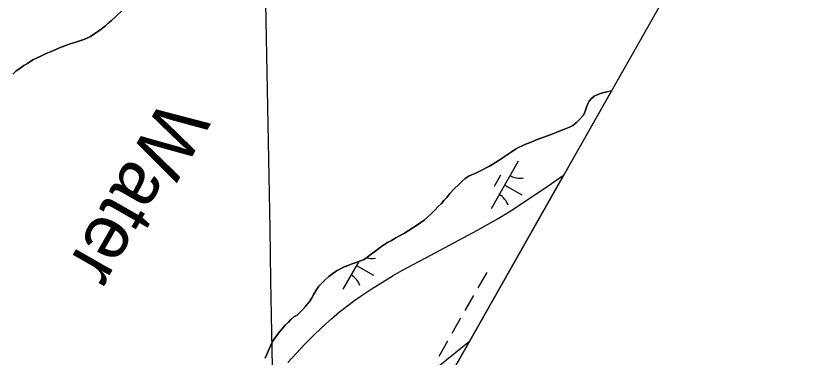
# Model space of a CAD drawing. Extents: x 3930721 to 3950824, y 220441 to 242861.
# Drawn here: x 3945841 to 3946569, y 230529 to 230839 of the extents above; entities that cross this region are included whole.
import ezdxf

# ---------------------------------------------------------------- set-up
doc = ezdxf.new("R2010")
doc.units = 0
for name, color, linetype in [('V-GRID-FRAM', 7, 'Continuous'), ('V-GRID-MAJR', 7, 'Continuous'), ('V-RIVR-IDEN', 7, 'Continuous'), ('V-SITE-VEGE', 7, 'Continuous'), ('V-TOPO-SHOR', 7, 'Continuous'), ('V-WETL-SWMP', 7, 'Continuous')]:
    doc.layers.add(name, color=color, linetype=linetype)

msp = doc.modelspace()

# ---------------------------------------------------------------- linework, layer by layer
at = {"layer": 'V-GRID-FRAM'}
msp.add_lwpolyline([(3948829.04, 235080.94), (3941569.42, 222286.79), (3934009.8, 226348.12), (3941449.59, 239338.56), (3948829.04, 235080.94)], dxfattribs=at)
at = {"layer": 'V-GRID-MAJR'}
msp.add_spline([(3946094.66, 229416.34), (3946078.33, 230314.51), (3945968.14, 236374.43), (3945944.62, 237667.83)], degree=3, dxfattribs=at)
at = {"layer": 'V-SITE-VEGE'}
for p, q in [((3946340.05, 230694.41), (3946253.83, 230542.46)), ((3946324.95, 230684.11), (3946340.05, 230694.41)), ((3946300.87, 230667.91), (3946324.95, 230684.11)), ((3946290.31, 230661.06), (3946300.87, 230667.91)), ((3946280.23, 230654.92), (3946290.31, 230661.06)), ((3946261.6, 230644.31), (3946270.66, 230649.36)), ((3946270.66, 230649.36), (3946280.23, 230654.92)), ((3946244.45, 230635.08), (3946261.6, 230644.31)), ((3946214.26, 230619.23), (3946244.45, 230635.08)), ((3946193.2, 230607.8), (3946202.99, 230613.2)), ((3946202.99, 230613.2), (3946214.26, 230619.23)), ((3946184.7, 230602.96), (3946193.2, 230607.8)), ((3946164.63, 230590.69), (3946177.34, 230598.61)), ((3946177.34, 230598.61), (3946184.7, 230602.96)), ((3946155.28, 230584.44), (3946164.63, 230590.69)), ((3946148.39, 230579.55), (3946155.28, 230584.44)), ((3946143.29, 230575.77), (3946148.39, 230579.55)), ((3946128.44, 230563.69), (3946135.78, 230569.87)), ((3946135.78, 230569.87), (3946143.29, 230575.77)), ((3946123.17, 230559.01), (3946128.44, 230563.69)), ((3946113.25, 230549.71), (3946123.17, 230559.01)), ((3946104.28, 230540.73), (3946113.25, 230549.71)), ((3946096.12, 230532.11), (3946104.28, 230540.73)), ((3946253.83, 230542.46), (3946247.79, 230537.7)), ((3946088.69, 230523.85), (3946096.12, 230532.11)), ((3946247.79, 230537.7), (3946224.02, 230518.54))]:
    msp.add_line(p, q, dxfattribs=at)
at = {"layer": 'V-TOPO-SHOR'}
for points in [[(3945894.27, 230815.33), (3945898.02, 230816.51), (3945901.61, 230817.69), (3945905.52, 230819.37), (3945908.62, 230820.88), (3945911.71, 230822.87), (3945914.96, 230825.03), (3945918.37, 230827.52), (3945922.27, 230830.51), (3945924.7, 230832.82), (3945927.62, 230835.14), (3945932.33, 230839.45), (3945937.03, 230843.75)], [(3945837.76, 230786.6), (3945841, 230789.42), (3945844.09, 230791.74), (3945847.99, 230794.4), (3945851.08, 230796.23), (3945855.96, 230799.39), (3945859.87, 230801.39), (3945863.29, 230802.9), (3945868.35, 230805.24), (3945872.91, 230807.09), (3945877.15, 230808.93), (3945882.03, 230811.11), (3945886.27, 230812.63), (3945890.19, 230813.98), (3945894.27, 230815.33)], [(3946381.04, 230770.66), (3946378.1, 230769.97), (3946374.5, 230769.12), (3946371.24, 230767.94), (3946367.82, 230766.27), (3946365.39, 230764.28), (3946363.29, 230761.8), (3946361.68, 230758.84), (3946360.57, 230755.39), (3946359.29, 230751.94), (3946358.01, 230749.14), (3946355.26, 230745.84), (3946352.19, 230742.7), (3946348.29, 230739.71), (3946345.52, 230738.05), (3946340.79, 230736.2), (3946336.88, 230734.69), (3946333.29, 230733.34), (3946330.19, 230732.17), (3946325.3, 230730.32), (3946321.06, 230728.8), (3946317.31, 230727.45), (3946313.89, 230725.94), (3946310.46, 230724.6), (3946306.22, 230723.08), (3946302.96, 230721.58), (3946298.89, 230719.57), (3946296.12, 230718.07), (3946291.25, 230714.91), (3946285.72, 230711.26), (3946280.19, 230707.6), (3946275.47, 230704.6), (3946272.38, 230702.77), (3946268.15, 230700.6), (3946264.89, 230698.77), (3946261.8, 230697.26), (3946257.89, 230695.42), (3946253.98, 230693.75), (3946250.4, 230691.26), (3946246.99, 230688.27), (3946244.4, 230685.96), (3946240.35, 230681.99), (3946236.29, 230677.86), (3946233.39, 230674.22), (3946230.8, 230671.25), (3946228.53, 230668.77), (3946225.29, 230665.63), (3946222.86, 230662.99), (3946219.13, 230659.18), (3946215.89, 230656.04), (3946212.81, 230653.55), (3946209.72, 230651.23), (3946205.98, 230648.58), (3946202.57, 230646.41), (3946198.34, 230643.59), (3946195.08, 230641.59), (3946189.88, 230638.92), (3946187.11, 230637.25), (3946183.04, 230634.92), (3946179.46, 230633.08), (3946175.88, 230630.75), (3946173.12, 230628.76), (3946170.35, 230626.61), (3946167.59, 230624.61), (3946164.83, 230622.62), (3946161.58, 230620.13), (3946158.01, 230617.64), (3946153.77, 230616.13), (3946150.83, 230614.95), (3946147.08, 230613.77), (3946143.33, 230612.26), (3946139.91, 230610.91), (3946135.83, 230608.91), (3946133.06, 230607.41), (3946128.35, 230604.08), (3946125.92, 230602.26), (3946123.16, 230599.77), (3946120.08, 230596.63), (3946116.68, 230593.33), (3946114.26, 230589.54), (3946112.17, 230586.08), (3946110.4, 230582.79), (3946108.47, 230579.65), (3946106.53, 230577.18), (3946104.59, 230574.71), (3946102.32, 230572.06), (3946099.89, 230569.58), (3946097.14, 230566.94), (3946094.04, 230565.43), (3946091.28, 230562.95), (3946089.18, 230560.64), (3946086.26, 230557.83), (3946083.35, 230554.36), (3946081.25, 230551.88), (3946078.34, 230547.92), (3946075.92, 230544.79), (3946074.14, 230542.15), (3946071.74, 230536.73), (3946069.19, 230530.48), (3946067.91, 230527.68)], [(3946383.58, 230771.14), (3946381.04, 230770.66)]]:
    msp.add_lwpolyline(points, dxfattribs=at)
at = {"layer": 'V-WETL-SWMP'}
for p, q in [((3945932.33, 230839.45), (3945927.62, 230835.14)), ((3945924.7, 230832.82), (3945922.27, 230830.51)), ((3945927.62, 230835.14), (3945924.7, 230832.82)), ((3945914.96, 230825.03), (3945911.71, 230822.87)), ((3945918.37, 230827.52), (3945914.96, 230825.03)), ((3945922.27, 230830.51), (3945918.37, 230827.52)), ((3945898.02, 230816.51), (3945894.27, 230815.33)), ((3945901.61, 230817.69), (3945898.02, 230816.51)), ((3945905.52, 230819.37), (3945901.61, 230817.69)), ((3945908.62, 230820.87), (3945905.52, 230819.37)), ((3945911.71, 230822.87), (3945908.62, 230820.87)), ((3945877.15, 230808.93), (3945872.91, 230807.09)), ((3945882.03, 230811.11), (3945877.15, 230808.93)), ((3945886.27, 230812.63), (3945882.03, 230811.11)), ((3945890.19, 230813.98), (3945886.27, 230812.63)), ((3945894.27, 230815.33), (3945890.19, 230813.98)), ((3945863.29, 230802.9), (3945859.87, 230801.39)), ((3945868.34, 230805.24), (3945863.29, 230802.9)), ((3945872.91, 230807.09), (3945868.34, 230805.24)), ((3945847.99, 230794.4), (3945844.09, 230791.74)), ((3945851.08, 230796.23), (3945847.99, 230794.4)), ((3945855.96, 230799.39), (3945851.08, 230796.23)), ((3945859.87, 230801.39), (3945855.96, 230799.39)), ((3945841, 230789.42), (3945837.76, 230786.6)), ((3945844.09, 230791.74), (3945841, 230789.42)), ((3946383.58, 230771.14), (3946242.91, 230523.22)), ((3946365.39, 230764.28), (3946367.82, 230766.27)), ((3946367.82, 230766.27), (3946371.24, 230767.94)), ((3946371.24, 230767.94), (3946374.5, 230769.12)), ((3946374.5, 230769.12), (3946378.1, 230769.97)), ((3946378.1, 230769.97), (3946381.04, 230770.66)), ((3946381.04, 230770.66), (3946383.58, 230771.14)), ((3946360.57, 230755.39), (3946361.68, 230758.84)), ((3946361.68, 230758.84), (3946363.29, 230761.8)), ((3946363.29, 230761.8), (3946365.39, 230764.28)), ((3946358.01, 230749.14), (3946359.29, 230751.94)), ((3946359.29, 230751.94), (3946360.57, 230755.39)), ((3946352.18, 230742.7), (3946355.26, 230745.84)), ((3946355.26, 230745.84), (3946358.01, 230749.14)), ((3946336.88, 230734.69), (3946340.79, 230736.2)), ((3946340.79, 230736.2), (3946345.52, 230738.05)), ((3946345.52, 230738.05), (3946348.29, 230739.71)), ((3946348.29, 230739.71), (3946352.18, 230742.7)), ((3946317.31, 230727.45), (3946321.06, 230728.8)), ((3946321.06, 230728.8), (3946325.3, 230730.32)), ((3946325.3, 230730.32), (3946330.19, 230732.17)), ((3946330.19, 230732.17), (3946333.29, 230733.34)), ((3946333.29, 230733.34), (3946336.88, 230734.69)), ((3946298.89, 230719.57), (3946302.96, 230721.58)), ((3946302.96, 230721.58), (3946306.22, 230723.08)), ((3946306.22, 230723.08), (3946310.46, 230724.6)), ((3946310.46, 230724.6), (3946313.89, 230725.95)), ((3946313.89, 230725.95), (3946317.31, 230727.45)), ((3946285.72, 230711.26), (3946291.25, 230714.91)), ((3946291.25, 230714.91), (3946296.12, 230718.07)), ((3946296.12, 230718.07), (3946298.89, 230719.57)), ((3946298.71, 230707.11), (3946273.86, 230663.72)), ((3946275.47, 230704.6), (3946280.19, 230707.6)), ((3946280.19, 230707.6), (3946285.72, 230711.26)), ((3946264.89, 230698.77), (3946268.15, 230700.6)), ((3946268.15, 230700.6), (3946272.38, 230702.77)), ((3946272.38, 230702.77), (3946275.47, 230704.6)), ((3946250.4, 230691.26), (3946253.98, 230693.75)), ((3946253.98, 230693.75), (3946257.89, 230695.42)), ((3946257.89, 230695.42), (3946261.8, 230697.26)), ((3946261.8, 230697.26), (3946264.89, 230698.77)), ((3946282.57, 230694.46), (3946276.61, 230684.05)), ((3946240.35, 230681.99), (3946244.4, 230685.96)), ((3946244.4, 230685.96), (3946246.99, 230688.27)), ((3946246.99, 230688.27), (3946250.4, 230691.26)), ((3946286.29, 230685.42), (3946301.91, 230676.47)), ((3946233.39, 230674.22), (3946236.29, 230677.85)), ((3946236.29, 230677.85), (3946240.35, 230681.99)), ((3946228.53, 230668.77), (3946230.8, 230671.25)), ((3946230.8, 230671.25), (3946233.39, 230674.22)), ((3946222.86, 230662.99), (3946225.29, 230665.63)), ((3946225.29, 230665.63), (3946228.53, 230668.77)), ((3946212.81, 230653.55), (3946215.89, 230656.04)), ((3946215.89, 230656.04), (3946219.13, 230659.18)), ((3946219.13, 230659.18), (3946222.86, 230662.99)), ((3946205.98, 230648.57), (3946209.72, 230651.23)), ((3946209.72, 230651.23), (3946212.81, 230653.55)), ((3946189.87, 230638.92), (3946195.08, 230641.59)), ((3946195.08, 230641.59), (3946198.34, 230643.59)), ((3946198.34, 230643.59), (3946202.57, 230646.41)), ((3946202.57, 230646.41), (3946205.98, 230648.57)), ((3946179.46, 230633.08), (3946183.04, 230634.92)), ((3946183.04, 230634.92), (3946187.11, 230637.25)), ((3946187.11, 230637.25), (3946189.87, 230638.92)), ((3946170.36, 230626.61), (3946173.12, 230628.76)), ((3946173.12, 230628.76), (3946175.88, 230630.75)), ((3946175.88, 230630.75), (3946179.46, 230633.08)), ((3946158.01, 230617.64), (3946161.58, 230620.13)), ((3946161.58, 230620.13), (3946164.83, 230622.62)), ((3946164.83, 230622.62), (3946167.59, 230624.61)), ((3946167.59, 230624.61), (3946170.36, 230626.61)), ((3946153.21, 230615.9), (3946138.67, 230590.51)), ((3946139.91, 230610.91), (3946143.33, 230612.26)), ((3946143.33, 230612.26), (3946147.08, 230613.77)), ((3946147.08, 230613.77), (3946150.83, 230614.95)), ((3946150.83, 230614.95), (3946153.77, 230616.13)), ((3946153.77, 230616.13), (3946158.01, 230617.64)), ((3946128.35, 230604.08), (3946133.07, 230607.4)), ((3946133.07, 230607.4), (3946135.83, 230608.91)), ((3946135.83, 230608.91), (3946139.91, 230610.91)), ((3946141.91, 230611.7), (3946141.42, 230610.83)), ((3946151.1, 230612.21), (3946166.72, 230603.26)), ((3946269.89, 230605.73), (3946261.94, 230591.85)), ((3946120.08, 230596.63), (3946123.16, 230599.77)), ((3946123.16, 230599.77), (3946125.92, 230602.26)), ((3946125.92, 230602.26), (3946128.35, 230604.08)), ((3946114.26, 230589.54), (3946116.68, 230593.33)), ((3946116.68, 230593.33), (3946120.08, 230596.63)), ((3946110.4, 230582.79), (3946112.17, 230586.08)), ((3946112.17, 230586.08), (3946114.26, 230589.54)), ((3946257.96, 230584.91), (3946250.01, 230571.02)), ((3946104.59, 230574.71), (3946108.47, 230579.66)), ((3946108.47, 230579.66), (3946110.4, 230582.79)), ((3946097.14, 230566.94), (3946099.89, 230569.58)), ((3946099.89, 230569.58), (3946102.32, 230572.06)), ((3946102.32, 230572.06), (3946104.59, 230574.71)), ((3946089.18, 230560.64), (3946091.28, 230562.95)), ((3946091.28, 230562.95), (3946094.04, 230565.43)), ((3946094.04, 230565.43), (3946097.14, 230566.94)), ((3946246.03, 230564.08), (3946238.08, 230550.2)), ((3946081.25, 230551.88), (3946083.35, 230554.36)), ((3946083.35, 230554.36), (3946086.26, 230557.83)), ((3946086.26, 230557.83), (3946089.18, 230560.64)), ((3946075.92, 230544.79), (3946078.34, 230547.92)), ((3946078.34, 230547.92), (3946081.25, 230551.88)), ((3946071.74, 230536.73), (3946074.14, 230542.15)), ((3946074.14, 230542.15), (3946075.92, 230544.79)), ((3946234.11, 230543.25), (3946226.16, 230529.37)), ((3946069.19, 230530.48), (3946071.74, 230536.73)), ((3946067.91, 230527.68), (3946069.19, 230530.48))]:
    msp.add_line(p, q, dxfattribs=at)
for centre, start, end in [((3946300.22, 230709.27), 239.42788, 280.97154), ((3946272.77, 230661.33), 19.42788, 60.97154), ((3946165.03, 230636.06), 253.88193, 280.97154), ((3946137.57, 230588.12), 19.42788, 60.97154)]:
    msp.add_arc(centre, 17.62, start, end, dxfattribs=at)

# ---------------------------------------------------------------- texts
at = {"layer": 'V-RIVR-IDEN'}
msp.add_text('Water', height=50, rotation=240.19966, dxfattribs=at).set_placement((3945975.24, 230766.47))

doc.saveas('drawing.dxf')
